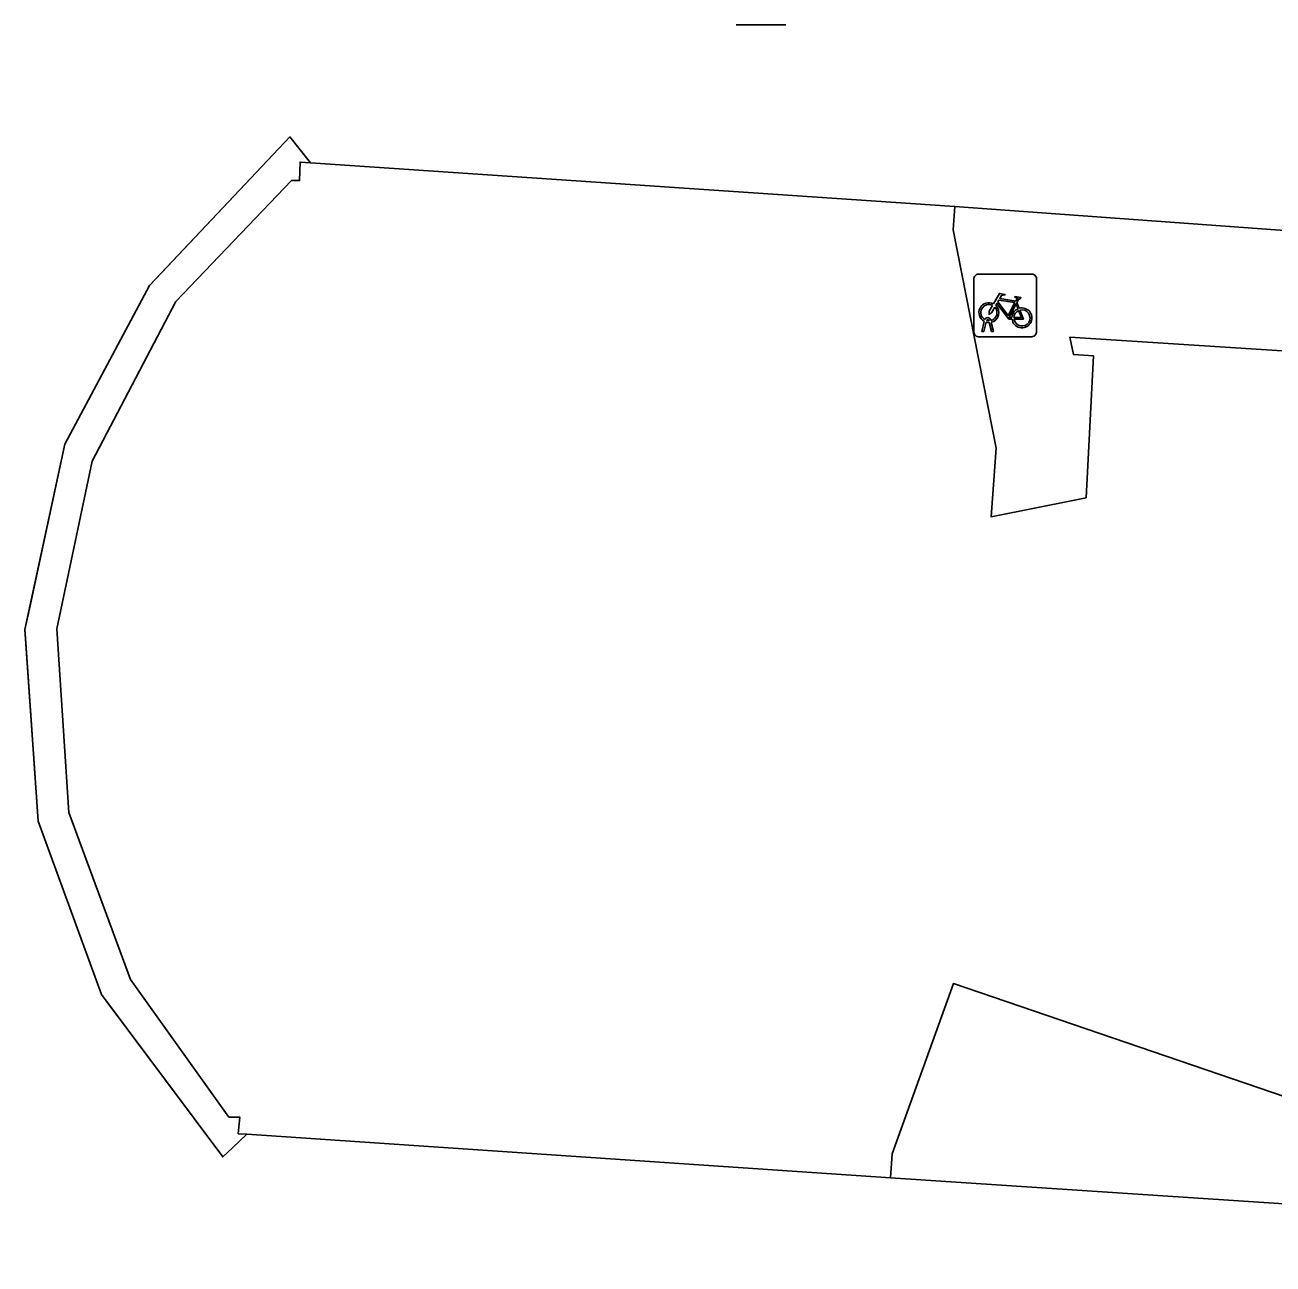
# Model space of a CAD drawing. Extents: x 161848 to 162726, y 385382 to 386521.
# Drawn here: x 161956.67 to 161976.57, y 386115.63 to 386135.39 of the extents above; entities that cross this region are included whole.
import ezdxf

# ---------------------------------------------------------------- set-up
doc = ezdxf.new("R2010")
doc.units = 0
for name, color, linetype in [('IMGEO_Fietsenrek', 7, 'Continuous'), ('IMGEO_Lichtmast', 7, 'Continuous'), ('IMGEO_Pand', 7, 'Continuous'), ('IMGEO_Pand_overbouw', 7, 'Continuous'), ('IMGEO_Voetpad_open', 7, 'Continuous')]:
    doc.layers.add(name, color=color, linetype=linetype)

msp = doc.modelspace()

# ---------------------------------------------------------------- linework, layer by layer
at = {"layer": 'IMGEO_Fietsenrek'}
for p, q in [((161971.872, 386131.414), (161972.713, 386131.414)), ((161972.713, 386131.414), (161971.872, 386131.414)), ((161971.797, 386130.489), (161971.797, 386131.33)), ((161971.797, 386131.33), (161971.797, 386130.489)), ((161972.797, 386131.339), (161972.797, 386130.498)), ((161972.797, 386130.498), (161972.797, 386131.339)), ((161972.484, 386130.963), (161972.52, 386130.868)), ((161971.924, 386130.498), (161971.963, 386130.658)), ((161971.993, 386130.646), (161971.958, 386130.498)), ((161972.035, 386130.67), (161972.034, 386130.674)), ((161972.076, 386130.498), (161972.042, 386130.64)), ((161972.066, 386130.681), (161972.067, 386130.674)), ((161972.074, 386130.644), (161972.109, 386130.498)), ((161972.722, 386130.414), (161971.881, 386130.414)), ((161971.881, 386130.414), (161972.722, 386130.414)), ((161971.958, 386130.498), (161971.924, 386130.498)), ((161972.109, 386130.498), (161972.076, 386130.498))]:
    msp.add_line(p, q, dxfattribs=at)
for points in [[(161972.11, 386130.94), (161972.205, 386131.104), (161972.291, 386131.09), (161972.293, 386131.081), (161972.237, 386131.07), (161972.21, 386131.025), (161972.466, 386130.984)], [(161972.453, 386130.959), (161972.196, 386131), (161972.179, 386130.971), (161972.346, 386130.751), (161972.453, 386130.959)], [(161972.466, 386130.984), (161972.491, 386131.033), (161972.485, 386131.037), (161972.462, 386131.041), (161972.45, 386131.048), (161972.449, 386131.051), (161972.451, 386131.056), (161972.546, 386131.041), (161972.548, 386131.031), (161972.538, 386131.018), (161972.526, 386131.012), (161972.512, 386131.018), (161972.484, 386130.963)], [(161972.131, 386130.888), (161972.079, 386130.798), (161972.039, 386130.773), (161972.04, 386130.82), (161972.095, 386130.914)], [(161972.406, 386130.696), (161972.356, 386130.696), (161972.165, 386130.947), (161972.146, 386130.915)], [(161972.501, 386130.861), (161972.471, 386130.938), (161972.362, 386130.72), (161972.405, 386130.72)], [(161972.435, 386130.72), (161972.555, 386130.719), (161972.511, 386130.833)], [(161972.531, 386130.84), (161972.586, 386130.695), (161972.436, 386130.695)]]:
    msp.add_lwpolyline(points, dxfattribs=at)
for centre, radius, start, end in [((161971.875, 386131.336), 0.0779, 92.4484, 184.2845), ((161971.875, 386131.336), 0.0779, 92.4484, 184.2845), ((161972.719, 386131.336), 0.0779, 2.4484, 94.2845), ((161972.719, 386131.336), 0.0779, 2.4484, 94.2845), ((161972.037, 386130.799), 0.159, 62.6766, 242.1369), ((161972.037, 386130.799), 0.129, 63.3192, 238.903), ((161972.037, 386130.799), 0.129, 283.6043, 43.4302), ((161972.037, 386130.799), 0.159, 283.5766, 46.6042), ((161972.564, 386130.715), 0.159, 113.3408, 178.3217), ((161972.564, 386130.715), 0.159, 187.0065, 105.7708), ((161972.564, 386130.715), 0.129, 113.923, 177.9556), ((161972.564, 386130.715), 0.129, 188.6715, 104.5883), ((161972.017, 386130.67), 0.0499, 12.8025, 158.6934), ((161972.037, 386130.799), 0.159, 253.9967, 271.7867), ((161972.017, 386130.67), 0.0174, 12.8025, 163.4502), ((161972.037, 386130.799), 0.129, 253.415, 269.0204), ((161971.875, 386130.492), 0.0779, 182.4484, 274.2845), ((161971.875, 386130.492), 0.0779, 182.4484, 274.2845), ((161972.719, 386130.492), 0.0779, 272.4484, 4.2845), ((161972.719, 386130.492), 0.0779, 272.4484, 4.2845)]:
    msp.add_arc(centre, radius, start, end, dxfattribs=at)
at = {"layer": 'IMGEO_Lichtmast'}
for p, q in [((161968.798, 386135.385), (161968.008, 386135.385)), ((161968.008, 386135.385), (161968.798, 386135.385))]:
    msp.add_line(p, q, dxfattribs=at)
at = {"layer": 'IMGEO_Pand'}
msp.add_lwpolyline([(161978.696, 386130.062), (161973.325, 386130.406), (161973.386, 386130.13), (161973.707, 386130.108), (161973.586, 386127.847), (161972.071, 386127.544), (161972.155, 386128.636), (161971.466, 386132.118), (161971.493, 386132.493), (161961.216, 386133.187), (161961.052, 386133.198), (161961.044, 386132.904), (161960.916, 386132.908), (161959.073, 386130.979), (161957.739, 386128.43), (161957.173, 386125.76), (161957.363, 386122.83), (161958.349, 386120.167), (161959.918, 386117.974), (161960.09, 386117.974), (161960.066, 386117.708), (161960.203, 386117.699), (161970.469, 386117.005), (161970.493, 386117.386), (161971.472, 386120.101), (161978.455, 386117.717)], dxfattribs=at)
at = {"layer": 'IMGEO_Pand_overbouw'}
msp.add_lwpolyline([(161960.203, 386117.699), (161960.066, 386117.708), (161960.09, 386117.974), (161959.918, 386117.974), (161958.349, 386120.167), (161957.363, 386122.83), (161957.173, 386125.76), (161957.739, 386128.43), (161959.073, 386130.979), (161960.916, 386132.908), (161961.044, 386132.904), (161961.052, 386133.198), (161961.216, 386133.187), (161960.891, 386133.6), (161958.757, 386131.341), (161958.653, 386131.231), (161957.302, 386128.704), (161956.736, 386126.077), (161956.665, 386125.746), (161956.675, 386125.609), (161956.877, 386122.689), (161957.883, 386119.929), (161957.959, 386119.827), (161959.82, 386117.337), (161959.972, 386117.481)], close=True, dxfattribs=at)
at = {"layer": 'IMGEO_Voetpad_open'}
for points in [[(161957.883, 386119.929), (161959.82, 386117.337), (161959.972, 386117.481), (161960.203, 386117.699), (161960.066, 386117.708), (161960.09, 386117.974), (161959.918, 386117.974), (161958.349, 386120.167), (161957.363, 386122.83), (161957.173, 386125.76), (161957.739, 386128.43), (161959.073, 386130.979), (161960.916, 386132.908), (161961.044, 386132.904), (161961.052, 386133.198), (161961.216, 386133.187), (161960.891, 386133.6), (161958.653, 386131.231), (161957.302, 386128.704), (161956.665, 386125.746), (161956.877, 386122.689)], [(161978.353, 386116.485), (161978.455, 386117.717), (161971.472, 386120.101), (161970.493, 386117.386), (161970.469, 386117.005)]]:
    msp.add_lwpolyline(points, close=True, dxfattribs=at)
for points in [[(161993.961, 386115.433), (161990.099, 386115.693), (161986.487, 386115.937), (161982.617, 386116.198), (161978.995, 386116.442), (161978.353, 386116.485), (161970.469, 386117.005), (161960.203, 386117.699), (161959.972, 386117.481), (161959.82, 386117.337), (161957.883, 386119.929), (161956.877, 386122.689), (161956.665, 386125.746), (161957.302, 386128.704), (161958.653, 386131.231), (161960.891, 386133.6), (161961.216, 386133.187), (161971.493, 386132.493), (161979.532, 386131.905), (161979.424, 386130.509), (162025.917, 386127.359), (162025.944, 386127.562), (162010.557, 386128.592), (162010.808, 386132.475)], [(162025.917, 386127.359), (161979.424, 386130.509), (161979.532, 386131.905), (161971.493, 386132.493), (161971.466, 386132.118), (161972.155, 386128.636), (161972.071, 386127.544), (161973.586, 386127.847), (161973.707, 386130.108), (161973.386, 386130.13), (161973.325, 386130.406), (161978.696, 386130.062), (161978.602, 386129.859), (161978.498, 386129.873), (161978.718, 386128.928), (161984.411, 386129.967), (161989.466, 386129.174), (161994.559, 386129.296), (162000, 386128.555), (162004.558, 386128.647), (162009.458, 386127.881), (162014.496, 386127.996)]]:
    msp.add_lwpolyline(points, dxfattribs=at)

doc.saveas('drawing.dxf')
